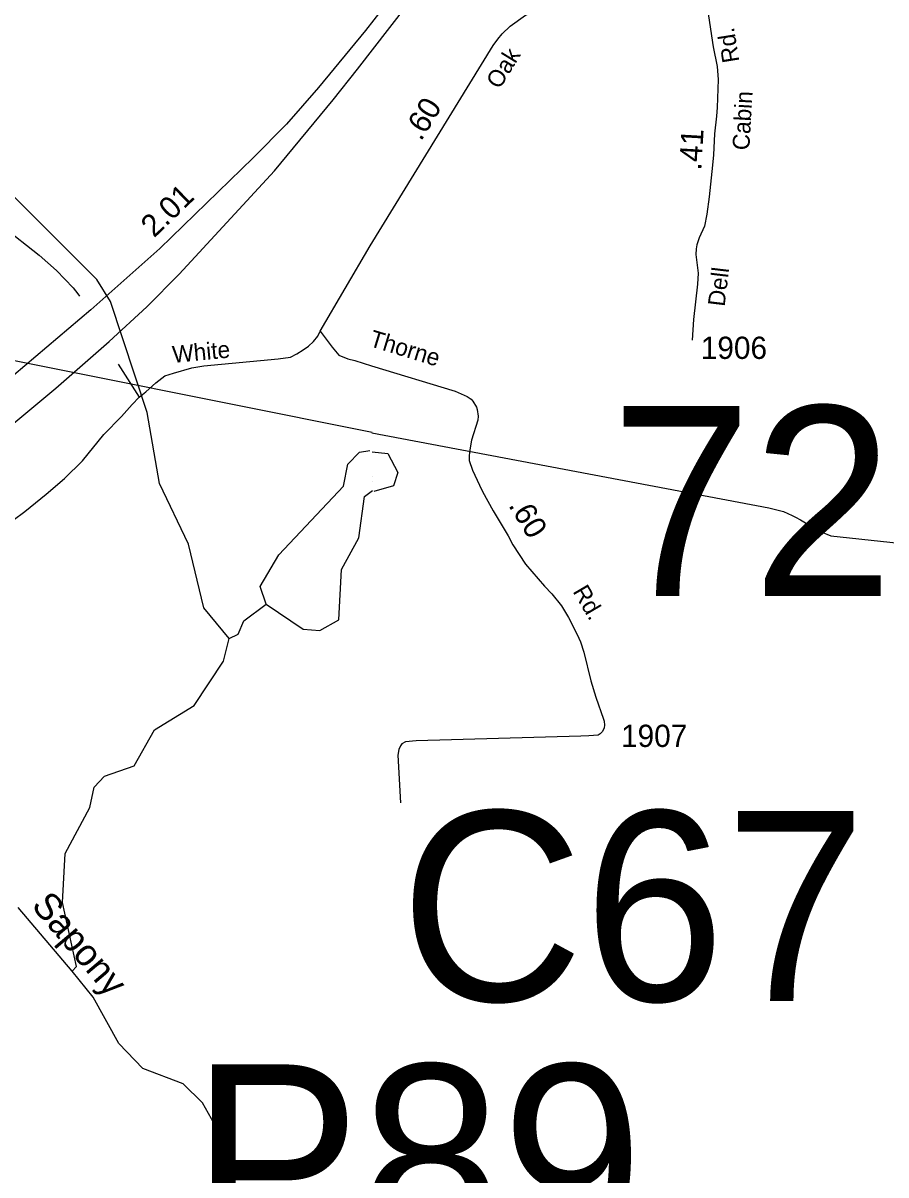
# Model space of a CAD drawing. Extents: x 2220236 to 2384410, y 720751 to 894131.
# Drawn here: x 2294084 to 2298927, y 800133 to 806601 of the extents above; entities that cross this region are included whole.
import ezdxf

# ---------------------------------------------------------------- set-up
doc = ezdxf.new("R2010")
doc.units = 0
for name, color, linetype in [('Exist Hydrographic Creek Single Shore', 7, 'Continuous'), ('Exist Hydrographic Creek Single Shore Label', 7, 'Continuous'), ('Exist Hydrographic Misc Water Feature', 7, 'Continuous'), ('Exist Hydrographic Pond Under 1500 Sq Ft', 7, 'Continuous'), ('Exist Road Non-System Type 51', 7, 'Continuous'), ('Exist Road Primary US Divided Attributed', 7, 'Continuous'), ('Exist Road Primary US Mileage Hundredths English Label', 7, 'Continuous'), ('Exist Road Secondary Mileage Hundredths English Label', 7, 'Continuous'), ('Exist Road Secondary Structure Culvert Number Label', 7, 'Continuous'), ('Exist Road Secondary Structure Pipe Number Label', 7, 'Continuous'), ('Exist Road Secondary Structure Standard Bridge Number Label', 7, 'Continuous'), ('Exist Road Secondary Type 10 Attributed', 7, 'Continuous'), ('Exist Road Secondary Type 41 Attributed', 7, 'Continuous'), ('Exist Road Secondary Type 51 Attributed', 7, 'Continuous'), ('Exist Road Secondary Type 51 Label', 7, 'Continuous'), ('Exist Road Secondary Type 51 Number Label', 7, 'Continuous'), ('Exist Utilities Electrical Transmission Line', 7, 'Continuous')]:
    doc.layers.add(name, color=color, linetype=linetype)

msp = doc.modelspace()

# ---------------------------------------------------------------- linework, layer by layer
at = {"layer": 'Exist Hydrographic Creek Single Shore'}
for points in [[(2294359.3, 801277.1), (2294056.2, 801634.3)], [(2295816.2, 798692.1), (2295807.2, 798744.8), (2295749.4, 798791.9), (2295715.3, 798851.6), (2295730.3, 798966.1), (2295871.4, 799110.8), (2295869.3, 799245.3), (2295802.3, 799325.4), (2295693.4, 799350.6), (2295475.2, 799515.8), (2295332.3, 799722.1), (2295288.2, 799946), (2295229.4, 800035.9), (2295209.3, 800328.1), (2295091.4, 800537.2), (2294982.3, 800644.4), (2294756.3, 800731.1), (2294621.4, 800871.6), (2294477.2, 801130.4), (2294359.3, 801277.1)]]:
    msp.add_lwpolyline(points, dxfattribs=at)
at = {"layer": 'Exist Hydrographic Misc Water Feature'}
for p, q in [((2296045.3, 804056.2), (2296045.3, 804056.2)), ((2296045.3, 804056.2), (2296045.3, 804056.2)), ((2296045.6, 804024.6), (2296045.6, 804024.7)), ((2296045.6, 804024.6), (2296045.6, 804024.6))]:
    msp.add_line(p, q, dxfattribs=at)
for points in [[(2295241.2, 803144.8), (2295098.3, 803318.3), (2295012.2, 803674.3), (2294850.2, 804015.5), (2294780.3, 804413.8), (2294574.2, 805037.9), (2294498.3, 805160.9), (2294002.3, 805656.5), (2293883.2, 805878.6), (2293864.3, 806089), (2293870.3, 806348), (2293718.3, 806646.3), (2293581.3, 806967.2), (2293495.2, 807316.7), (2293528.2, 807375.1), (2293475.3, 807641.8), (2293481.3, 807851.6), (2293587.3, 808161), (2293632.2, 808642.2), (2293052.3, 809221.6), (2292960.2, 809295.7)], [(2295241.2, 803144.8), (2295291.3, 803170), (2295324.3, 803244.7), (2295448.4, 803337.3)], [(2294359.3, 801277.1), (2294384.3, 801302.8), (2294306.2, 801662), (2294320.4, 801937.2), (2294459.4, 802196.8), (2294483.4, 802311), (2294541.2, 802372.1), (2294707.3, 802431), (2294821.3, 802632), (2295045.2, 802768.4), (2295209.3, 803017.5), (2295241.2, 803144.8)]]:
    msp.add_lwpolyline(points, dxfattribs=at)
at = {"layer": 'Exist Hydrographic Pond Under 1500 Sq Ft'}
for points in [[(2295448.4, 803337.3), (2295414.3, 803436.4), (2295520.3, 803614.6), (2295883.3, 804000.7), (2295907.3, 804124.8), (2295973.3, 804192.3), (2296031.3, 804200.9)], [(2296043.9, 804192.6), (2296132.2, 804184.3), (2296187.1, 804077.2), (2296164, 804001.9), (2296052.2, 803970.4)], [(2295448.4, 803337.3), (2295657.3, 803198.5), (2295749.4, 803190), (2295857.2, 803250.1), (2295871.4, 803531.9), (2295969.4, 803710.3), (2296000.4, 803942.5), (2296046.1, 803975.5)]]:
    msp.add_lwpolyline(points, dxfattribs=at)
at = {"layer": 'Exist Road Non-System Type 51'}
msp.add_line((2294618.3, 804685.1), (2294736.8, 804499.7), dxfattribs=at)
for points in [[(2293400.2, 806035.1), (2293404.3, 806011.2), (2293414.7, 805975.2), (2293429, 805941.5), (2293455.4, 805891.8), (2293506, 805824.2), (2293601.3, 805687.2), (2293649.7, 805637.7), (2293856.6, 805529.6), (2293915, 805490.2), (2293971.3, 805458.9), (2294174.7, 805298.7), (2294271.5, 805211.7), (2294366.3, 805114.6), (2294391.2, 805080), (2294400.7, 805066.9)], [(2297215.4, 802597.4), (2296290.8, 802570.1), (2296231, 802565.5), (2296211.1, 802553.3), (2296203.1, 802543.3), (2296193.4, 802521.1), (2296187.8, 802491.1), (2296202.6, 802223.4)]]:
    msp.add_lwpolyline(points, dxfattribs=at)
at = {"layer": 'Exist Road Primary US Divided Attributed'}
for points in [[(2292591.9, 803356.2), (2293003.8, 803603.7), (2293502.9, 803938), (2293873.3, 804224), (2294268.5, 804550.7), (2294566.7, 804812.2), (2294779.9, 805007.5), (2294960, 805191.9), (2295496.1, 805770.5), (2295825.1, 806169.5), (2295961.2, 806343.1), (2296881.9, 807531.7), (2297484.3, 808293.7), (2297675.7, 808536.8), (2297737.2, 808613.5)], [(2297554.6, 808534.5), (2297325.3, 808258.3), (2296708.4, 807459), (2296006.3, 806558.7), (2295742, 806239.7), (2295563.6, 806033.3), (2295375.7, 805844.1), (2294851.6, 805335.4), (2294464.3, 804991.8), (2294032.3, 804624.2), (2293708.3, 804361.4), (2293414.3, 804136), (2293195.3, 803978.7), (2292893.8, 803772.9), (2292502.5, 803515.4), (2292211.3, 803330.5), (2291723.5, 803055.3), (2291280.6, 802811.1), (2290605.7, 802486.4)]]:
    msp.add_lwpolyline(points, dxfattribs=at)
at = {"layer": 'Exist Road Secondary Type 10 Attributed'}
msp.add_lwpolyline([(2297887, 806943.5), (2297958.2, 806468.5), (2297979.4, 806356.7), (2297986.1, 806284.8), (2297979.8, 806126.9), (2297976.4, 806078.7), (2297965.4, 805978.6), (2297958.6, 805860.7), (2297953.4, 805802.7), (2297935.3, 805624.5), (2297922.4, 805528.5), (2297909, 805460.4), (2297879.8, 805396.1), (2297866.2, 805356), (2297862.5, 805333.8), (2297860.8, 805301.9), (2297873.9, 805196), (2297870.5, 805134.1), (2297846.8, 804935.8), (2297839.9, 804819.9)], dxfattribs=at)
at = {"layer": 'Exist Road Secondary Type 41 Attributed'}
msp.add_lwpolyline([(2295752, 804871.8), (2295818.7, 804780.5), (2295857.2, 804736.9), (2295907.3, 804715.3), (2295945.5, 804705.7), (2296039.7, 804676.5), (2296509.5, 804533.7), (2296576, 804504.4), (2296600, 804488.6), (2296608.2, 804478.7), (2296628.6, 804444.9), (2296632.8, 804431.1), (2296639.1, 804393.2), (2296637.4, 804371.1), (2296600.6, 804258.7), (2296589.3, 804192.7), (2296587.5, 804166.8), (2296587.8, 804144.8), (2296606.5, 804090.9), (2296645.4, 804005.5), (2296663.5, 803971.6), (2296722.8, 803862.2), (2296806.2, 803721.2), (2296832.8, 803671.6), (2296903.9, 803562.3), (2297011.2, 803439.6), (2297051.6, 803396.1), (2297106.3, 803328.7), (2297145, 803263), (2297193.9, 803167.6), (2297212.4, 803126), (2297231, 803068.1), (2297270.8, 802906.7), (2297299.8, 802815), (2297341.4, 802692.5), (2297345.2, 802681.4), (2297347.3, 802659.5), (2297345.6, 802643.6), (2297335.8, 802623.4), (2297324, 802609.3), (2297312, 802603.2), (2297260.2, 802598.7), (2297215.4, 802597.4)], dxfattribs=at)
at = {"layer": 'Exist Road Secondary Type 51 Attributed'}
for points in [[(2295752, 804871.8), (2296033.4, 805350.3), (2296722.8, 806475), (2296748.3, 806511.3), (2296773.9, 806541.6), (2296817.6, 806584.2), (2296904.7, 806644.9), (2296960.5, 806665.6), (2297008.2, 806688.2), (2297091.8, 806717), (2297715.5, 806921.5), (2297749.3, 806925.9), (2297775.3, 806932.2), (2297887, 806943.5)], [(2294028.8, 803810.2), (2294094.2, 803858.6), (2294213.3, 803955.7), (2294316.4, 804044.7), (2294417.4, 804143.6), (2294538, 804290.7), (2294636, 804392), (2294696.5, 804459.3), (2294736.8, 804499.7), (2294772.7, 804531.1), (2294828.7, 804580.4), (2294880.7, 804619.7), (2294928.6, 804636.1), (2295032.2, 804665.2), (2295098.2, 804675.8), (2295515.4, 804715.6), (2295585, 804725), (2295620.9, 804743), (2295657.1, 804767), (2295686.7, 804787.2), (2295714.4, 804813.4), (2295738.2, 804843.7), (2295752, 804871.8)]]:
    msp.add_lwpolyline(points, dxfattribs=at)
at = {"layer": 'Exist Utilities Electrical Transmission Line'}
for points in [[(2286729.3, 806028.4), (2287062.4, 806105.5), (2296043.2, 804304.8)], [(2296042.3, 804300.8), (2298269.8, 803879), (2298352.1, 803857.9), (2298400.2, 803836.3), (2298420.4, 803826.5), (2298448.5, 803810.9), (2298476.7, 803795.2), (2298492.7, 803785.5), (2298563.2, 803744.1), (2298617.3, 803722.7), (2303132.6, 803237.6)]]:
    msp.add_lwpolyline(points, dxfattribs=at)

# ---------------------------------------------------------------- texts
at = {"layer": 'Exist Hydrographic Creek Single Shore Label'}
msp.add_text('Sapony', height=150, rotation=310.31299, dxfattribs=at).set_placement((2294126.1, 801642.7))
at = {"layer": 'Exist Road Primary US Mileage Hundredths English Label'}
msp.add_text('2.01', height=125, rotation=44.1461, dxfattribs=at).set_placement((2294819.6, 805391.5))
at = {"layer": 'Exist Road Secondary Mileage Hundredths English Label'}
for s, rotation, p in [('.60', 58.49315, (2296317.7, 805933.7)), ('.41', 86.6985, (2297890.9, 805771.9)), ('.60', 301.51069, (2296805.7, 803893.6))]:
    msp.add_text(s, height=125, rotation=rotation, dxfattribs=at).set_placement(p)
at = {"layer": 'Exist Road Secondary Structure Culvert Number Label'}
msp.add_text('C67', height=1066.27, dxfattribs=at).set_placement((2296200.6, 801109.5))
at = {"layer": 'Exist Road Secondary Structure Pipe Number Label'}
msp.add_text('P89', height=1066.27, dxfattribs=at).set_placement((2295026.9, 799687.3))
at = {"layer": 'Exist Road Secondary Structure Standard Bridge Number Label'}
msp.add_text('72', height=1066.27, dxfattribs=at).set_placement((2297383, 803383.8))
at = {"layer": 'Exist Road Secondary Type 51 Label'}
for s, rotation, p in [('Rd.', 99.11594, (2298105, 806386.1)), ('Oak', 58.49315, (2296758.5, 806225.3)), ('Cabin', 86.6985, (2298160.2, 805885.2)), ('Dell', 83.18519, (2298021.7, 805006.5)), ('Thorne', 343.09266, (2296022.3, 804788.6)), ('White', 5.44937, (2294926.8, 804692.4)), ('Rd.', 300.50079, (2297167.2, 803409.8))]:
    msp.add_text(s, height=95, rotation=rotation, dxfattribs=at).set_placement(p)
at = {"layer": 'Exist Road Secondary Type 51 Number Label'}
for s, p in [('1906', (2297888.2, 804715.2)), ('1907', (2297440.6, 802536.2))]:
    msp.add_text(s, height=125, dxfattribs=at).set_placement(p)

doc.saveas('drawing.dxf')
